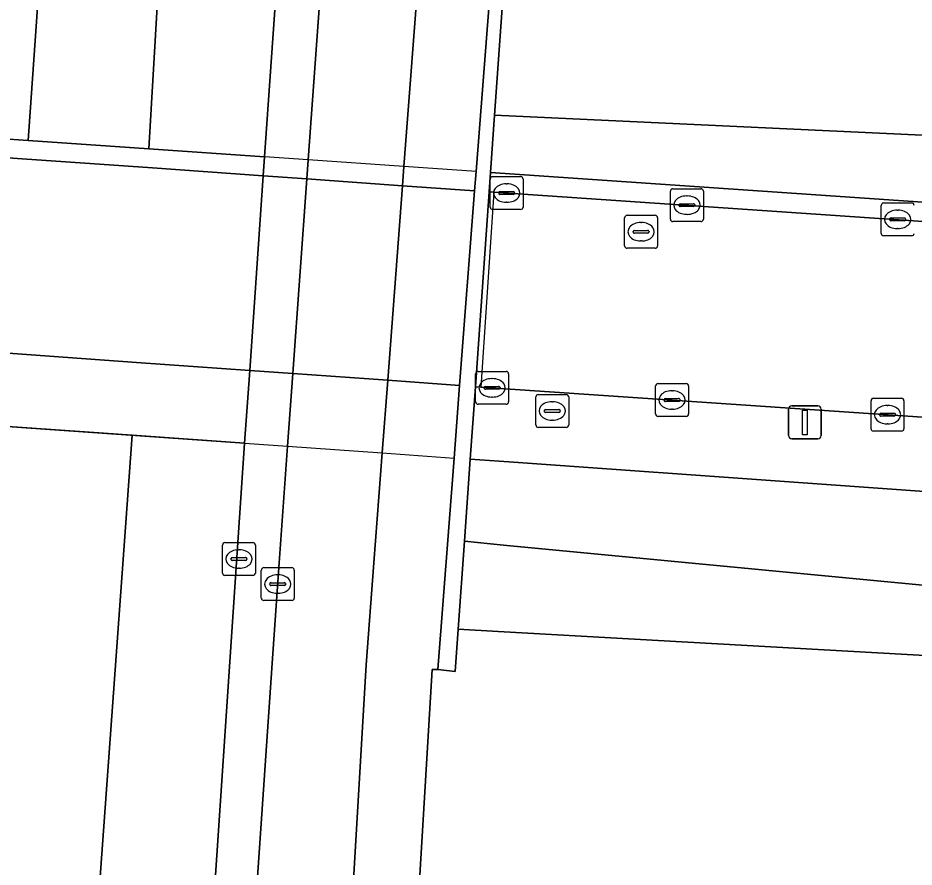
# Model space of a CAD drawing. Extents: x 161848 to 162726, y 385382 to 386521.
# Drawn here: x 161894.16 to 161921.41, y 385740.75 to 385766.58 of the extents above; entities that cross this region are included whole.
import ezdxf

# ---------------------------------------------------------------- set-up
doc = ezdxf.new("R2010")
doc.units = 0
for name, color, linetype in [('IMGEO_Berm_groen', 7, 'Continuous'), ('IMGEO_Berm_halfverhard', 7, 'Continuous'), ('IMGEO_Fietspad_gesloten', 7, 'Continuous'), ('IMGEO_Kolk', 7, 'Continuous'), ('IMGEO_Lichtmast', 7, 'Continuous'), ('IMGEO_Lijnafwatering', 7, 'Continuous'), ('IMGEO_Muur', 7, 'Continuous'), ('IMGEO_Rijbaan_lokaal_gesloten', 7, 'Continuous'), ('IMGEO_Rijbaan_regionaal_gesloten', 7, 'Continuous'), ('IMGEO_Rioolput', 7, 'Continuous'), ('IMGEO_Verkeerseiland_open', 7, 'Continuous'), ('IMGEO_Voetpad_open', 7, 'Continuous')]:
    doc.layers.add(name, color=color, linetype=linetype)

msp = doc.modelspace()

# ---------------------------------------------------------------- linework, layer by layer
at = {"layer": 'IMGEO_Berm_groen'}
for points in [[(161939.944, 385765.378), (161939.908, 385768.742), (161908.991, 385768.299), (161908.66, 385763.621), (161944.635, 385761.934), (161955.321, 385759.607), (161955.662, 385764.287)], [(161944.635, 385761.934), (161908.66, 385763.621), (161908.536, 385761.877), (161944.418, 385759.412), (161955.253, 385758.668), (161955.321, 385759.607)], [(161932.67, 385751.41), (161929.817, 385751.599), (161927.277, 385751.779), (161909.091, 385753.073), (161907.918, 385753.156), (161907.741, 385750.659), (161908.933, 385750.545), (161927.092, 385748.807), (161929.975, 385748.531), (161931.699, 385750.373)], [(161927.092, 385748.807), (161908.933, 385750.545), (161907.741, 385750.659), (161907.551, 385747.982), (161908.769, 385747.913), (161926.972, 385746.887)], [(161926.972, 385746.887), (161908.769, 385747.913), (161907.551, 385747.982), (161907.46, 385746.694), (161906.929, 385746.761), (161906.763, 385746.763), (161906.169, 385736.949), (161908.075, 385736.834), (161926.277, 385735.741), (161926.459, 385738.656), (161926.512, 385739.499)]]:
    msp.add_lwpolyline(points, close=True, dxfattribs=at)
at = {"layer": 'IMGEO_Berm_halfverhard'}
msp.add_lwpolyline([(161908.536, 385761.877), (161908.493, 385761.286), (161908.633, 385761.277), (161955.211, 385758.096), (161955.253, 385758.668), (161944.418, 385759.412)], close=True, dxfattribs=at)
at = {"layer": 'IMGEO_Fietspad_gesloten'}
for points in [[(161918.782, 385877.729), (161913.235, 385853.143), (161910.844, 385842.543), (161909.762, 385837.597), (161909.629, 385836.988), (161909.442, 385835.894), (161908.534, 385830.572), (161906.37, 385807.153), (161905.48, 385796.055), (161903.47, 385768.826), (161902.985, 385762.26), (161902.944, 385761.68), (161902.521, 385755.761), (161902.362, 385753.548), (161902.109, 385750), (161901.909, 385747.09), (161900.388, 385724.931)], [(161904.081, 385735.53), (161904.757, 385746.899), (161904.991, 385750), (161905.244, 385753.345), (161905.41, 385755.554), (161905.858, 385761.473), (161905.902, 385762.059), (161906.391, 385768.539), (161907.152, 385778.61), (161908.293, 385794.092), (161908.422, 385795.838), (161909.311, 385806.917), (161911.603, 385830.369), (161912.545, 385835.724), (161916.36, 385853.003), (161921.012, 385874.074)]]:
    msp.add_lwpolyline(points, dxfattribs=at)
msp.add_lwpolyline([(161873.526, 385757.796), (161875.102, 385757.687), (161887.057, 385756.859), (161890.79, 385756.594), (161894.014, 385756.366), (161897.767, 385756.1), (161901.212, 385755.855), (161902.521, 385755.761), (161905.41, 385755.554), (161907.595, 385755.397), (161908.051, 385761.317), (161905.858, 385761.473), (161902.944, 385761.68), (161901.625, 385761.774), (161898.114, 385762.023), (161894.431, 385762.285), (161891.197, 385762.515), (161887.457, 385762.781), (161875.504, 385763.623), (161873.933, 385763.733), (161873.809, 385761.928)], close=True, dxfattribs=at)
at = {"layer": 'IMGEO_Kolk'}
for p, q in [((161908.598, 385761.749), (161909.45, 385761.749)), ((161908.523, 385760.823), (161908.523, 385761.675)), ((161909.011, 385761.529), (161909.036, 385761.529)), ((161909.524, 385761.675), (161909.524, 385760.823)), ((161908.782, 385761.243), (161908.782, 385761.255)), ((161909.22, 385761.206), (161908.822, 385761.206)), ((161908.825, 385761.292), (161909.223, 385761.292)), ((161909.266, 385761.255), (161909.266, 385761.243)), ((161914.004, 385760.456), (161914.004, 385761.308)), ((161914.079, 385761.382), (161914.931, 385761.382)), ((161915.005, 385761.308), (161915.005, 385760.456)), ((161909.034, 385760.969), (161909.009, 385760.969)), ((161914.306, 385760.925), (161914.704, 385760.925)), ((161914.492, 385761.162), (161914.517, 385761.162)), ((161920.486, 385760.948), (161921.338, 385760.948)), ((161909.45, 385760.749), (161908.598, 385760.749)), ((161914.263, 385760.876), (161914.263, 385760.888)), ((161914.701, 385760.839), (161914.303, 385760.839)), ((161914.747, 385760.888), (161914.747, 385760.876)), ((161920.411, 385760.022), (161920.411, 385760.874)), ((161920.899, 385760.728), (161920.924, 385760.728)), ((161914.931, 385760.382), (161914.079, 385760.382)), ((161914.515, 385760.602), (161914.49, 385760.602)), ((161920.67, 385760.442), (161920.67, 385760.454)), ((161921.108, 385760.405), (161920.71, 385760.405)), ((161920.713, 385760.491), (161921.111, 385760.491)), ((161921.154, 385760.454), (161921.154, 385760.442)), ((161920.922, 385760.168), (161920.897, 385760.168)), ((161921.338, 385759.948), (161920.486, 385759.948)), ((161908.082, 385754.9), (161908.082, 385755.752)), ((161908.157, 385755.826), (161909.009, 385755.826)), ((161909.083, 385755.752), (161909.083, 385754.9)), ((161908.57, 385755.606), (161908.595, 385755.606)), ((161913.629, 385755.456), (161914.481, 385755.456)), ((161908.341, 385755.32), (161908.341, 385755.332)), ((161908.779, 385755.283), (161908.381, 385755.283)), ((161908.384, 385755.369), (161908.782, 385755.369)), ((161908.825, 385755.332), (161908.825, 385755.32)), ((161913.554, 385754.53), (161913.554, 385755.382)), ((161914.042, 385755.236), (161914.067, 385755.236)), ((161914.555, 385755.382), (161914.555, 385754.53)), ((161908.593, 385755.046), (161908.568, 385755.046)), ((161913.813, 385754.95), (161913.813, 385754.962)), ((161914.251, 385754.913), (161913.853, 385754.913)), ((161913.856, 385754.999), (161914.254, 385754.999)), ((161914.297, 385754.962), (161914.297, 385754.95)), ((161920.104, 385754.082), (161920.104, 385754.934)), ((161920.179, 385755.008), (161921.031, 385755.008)), ((161921.105, 385754.934), (161921.105, 385754.082)), ((161909.009, 385754.826), (161908.157, 385754.826)), ((161914.065, 385754.676), (161914.04, 385754.676)), ((161920.592, 385754.788), (161920.617, 385754.788)), ((161914.481, 385754.456), (161913.629, 385754.456)), ((161920.363, 385754.502), (161920.363, 385754.514)), ((161920.801, 385754.465), (161920.403, 385754.465)), ((161920.406, 385754.551), (161920.804, 385754.551)), ((161920.847, 385754.514), (161920.847, 385754.502)), ((161920.615, 385754.228), (161920.59, 385754.228)), ((161921.031, 385754.008), (161920.179, 385754.008)), ((161900.383, 385749.693), (161900.383, 385750.545)), ((161900.458, 385750.619), (161901.31, 385750.619)), ((161901.384, 385750.545), (161901.384, 385749.693)), ((161900.871, 385750.399), (161900.896, 385750.399)), ((161900.642, 385750.113), (161900.642, 385750.125)), ((161901.08, 385750.076), (161900.682, 385750.076)), ((161900.685, 385750.162), (161901.083, 385750.162)), ((161901.126, 385750.125), (161901.126, 385750.113)), ((161900.894, 385749.839), (161900.869, 385749.839)), ((161901.565, 385748.931), (161901.565, 385749.783)), ((161901.64, 385749.857), (161902.492, 385749.857)), ((161902.566, 385749.783), (161902.566, 385748.931)), ((161901.31, 385749.619), (161900.458, 385749.619)), ((161902.053, 385749.637), (161902.078, 385749.637)), ((161901.824, 385749.351), (161901.824, 385749.363)), ((161902.262, 385749.314), (161901.864, 385749.314)), ((161901.867, 385749.4), (161902.265, 385749.4)), ((161902.308, 385749.363), (161902.308, 385749.351)), ((161902.076, 385749.077), (161902.051, 385749.077)), ((161902.492, 385748.857), (161901.64, 385748.857))]:
    msp.add_line(p, q, dxfattribs=at)
for points in [[(161908.598, 385761.749), (161909.45, 385761.749)], [(161908.523, 385760.823), (161908.523, 385761.675)], [(161909.524, 385761.675), (161909.524, 385760.823)], [(161914.004, 385760.456), (161914.004, 385761.308)], [(161914.079, 385761.382), (161914.931, 385761.382)], [(161915.005, 385761.308), (161915.005, 385760.456)], [(161920.486, 385760.948), (161921.338, 385760.948)], [(161909.45, 385760.749), (161908.598, 385760.749)], [(161920.411, 385760.022), (161920.411, 385760.874)], [(161914.931, 385760.382), (161914.079, 385760.382)], [(161921.338, 385759.948), (161920.486, 385759.948)], [(161908.082, 385754.9), (161908.082, 385755.752)], [(161908.157, 385755.826), (161909.009, 385755.826)], [(161909.083, 385755.752), (161909.083, 385754.9)], [(161913.629, 385755.456), (161914.481, 385755.456)], [(161913.554, 385754.53), (161913.554, 385755.382)], [(161914.555, 385755.382), (161914.555, 385754.53)], [(161920.104, 385754.082), (161920.104, 385754.934)], [(161920.179, 385755.008), (161921.031, 385755.008)], [(161921.105, 385754.934), (161921.105, 385754.082)], [(161909.009, 385754.826), (161908.157, 385754.826)], [(161914.481, 385754.456), (161913.629, 385754.456)], [(161921.031, 385754.008), (161920.179, 385754.008)], [(161900.383, 385749.693), (161900.383, 385750.545)], [(161900.458, 385750.619), (161901.31, 385750.619)], [(161901.384, 385750.545), (161901.384, 385749.693)], [(161901.565, 385748.931), (161901.565, 385749.783)], [(161901.64, 385749.857), (161902.492, 385749.857)], [(161902.566, 385749.783), (161902.566, 385748.931)], [(161901.31, 385749.619), (161900.458, 385749.619)], [(161902.492, 385748.857), (161901.64, 385748.857)]]:
    msp.add_lwpolyline(points, dxfattribs=at)
for centre, radius, start, end in [((161908.6, 385761.673), 0.0765, 91.552, 178.448), ((161908.6, 385761.673), 0.0765, 91.552, 178.448), ((161909.448, 385761.673), 0.0765, 1.552, 88.448), ((161909.448, 385761.673), 0.0765, 1.552, 88.448), ((161908.822, 385761.252), 0.0403, 85.8775, 175.7526), ((161908.819, 385761.242), 0.0366, 178.938, 274.7102), ((161909.223, 385761.249), 0.043, 264.8664, 352.4533), ((161909.227, 385761.254), 0.0386, 1.7309, 96.639), ((161914.081, 385761.306), 0.0765, 91.552, 178.448), ((161914.081, 385761.306), 0.0765, 91.552, 178.448), ((161914.929, 385761.306), 0.0765, 1.552, 88.448), ((161914.929, 385761.306), 0.0765, 1.552, 88.448), ((161914.303, 385760.885), 0.0403, 85.8775, 175.7526), ((161914.708, 385760.887), 0.0386, 1.7309, 96.639), ((161920.488, 385760.872), 0.0765, 91.552, 178.448), ((161920.488, 385760.872), 0.0765, 91.552, 178.448), ((161921.336, 385760.872), 0.0765, 1.552, 88.448), ((161921.336, 385760.872), 0.0765, 1.552, 88.448), ((161908.6, 385760.825), 0.0765, 181.552, 268.448), ((161908.6, 385760.825), 0.0765, 181.552, 268.448), ((161909.448, 385760.825), 0.0765, 271.552, 358.448), ((161909.448, 385760.825), 0.0765, 271.552, 358.448), ((161914.3, 385760.875), 0.0366, 178.938, 274.7102), ((161914.704, 385760.882), 0.043, 264.8664, 352.4533), ((161914.081, 385760.458), 0.0765, 181.552, 268.448), ((161914.081, 385760.458), 0.0765, 181.552, 268.448), ((161914.929, 385760.458), 0.0765, 271.552, 358.448), ((161914.929, 385760.458), 0.0765, 271.552, 358.448), ((161920.71, 385760.451), 0.0403, 85.8775, 175.7526), ((161920.707, 385760.441), 0.0366, 178.938, 274.7102), ((161921.111, 385760.448), 0.043, 264.8664, 352.4533), ((161921.115, 385760.453), 0.0386, 1.7309, 96.639), ((161920.488, 385760.024), 0.0765, 181.552, 268.448), ((161920.488, 385760.024), 0.0765, 181.552, 268.448), ((161921.336, 385760.024), 0.0765, 271.552, 358.448), ((161921.336, 385760.024), 0.0765, 271.552, 358.448), ((161908.159, 385755.75), 0.0765, 91.552, 178.448), ((161908.159, 385755.75), 0.0765, 91.552, 178.448), ((161909.007, 385755.75), 0.0765, 1.552, 88.448), ((161909.007, 385755.75), 0.0765, 1.552, 88.448), ((161913.631, 385755.38), 0.0765, 91.552, 178.448), ((161913.631, 385755.38), 0.0765, 91.552, 178.448), ((161914.479, 385755.38), 0.0765, 1.552, 88.448), ((161914.479, 385755.38), 0.0765, 1.552, 88.448), ((161908.381, 385755.329), 0.0403, 85.8775, 175.7526), ((161908.378, 385755.319), 0.0366, 178.938, 274.7102), ((161908.782, 385755.326), 0.043, 264.8664, 352.4533), ((161908.786, 385755.331), 0.0386, 1.7309, 96.639), ((161908.159, 385754.902), 0.0765, 181.552, 268.448), ((161908.159, 385754.902), 0.0765, 181.552, 268.448), ((161909.007, 385754.902), 0.0765, 271.552, 358.448), ((161909.007, 385754.902), 0.0765, 271.552, 358.448), ((161913.853, 385754.959), 0.0403, 85.8775, 175.7526), ((161913.85, 385754.949), 0.0366, 178.938, 274.7102), ((161914.254, 385754.956), 0.043, 264.8664, 352.4533), ((161914.258, 385754.961), 0.0386, 1.7309, 96.639), ((161920.181, 385754.932), 0.0765, 91.552, 178.448), ((161920.181, 385754.932), 0.0765, 91.552, 178.448), ((161921.029, 385754.932), 0.0765, 1.552, 88.448), ((161921.029, 385754.932), 0.0765, 1.552, 88.448), ((161913.631, 385754.532), 0.0765, 181.552, 268.448), ((161913.631, 385754.532), 0.0765, 181.552, 268.448), ((161914.479, 385754.532), 0.0765, 271.552, 358.448), ((161914.479, 385754.532), 0.0765, 271.552, 358.448), ((161920.403, 385754.511), 0.0403, 85.8775, 175.7526), ((161920.4, 385754.501), 0.0366, 178.938, 274.7102), ((161920.804, 385754.508), 0.043, 264.8664, 352.4533), ((161920.808, 385754.513), 0.0386, 1.7309, 96.639), ((161920.181, 385754.084), 0.0765, 181.552, 268.448), ((161920.181, 385754.084), 0.0765, 181.552, 268.448), ((161921.029, 385754.084), 0.0765, 271.552, 358.448), ((161921.029, 385754.084), 0.0765, 271.552, 358.448), ((161900.46, 385750.543), 0.0765, 91.552, 178.448), ((161900.46, 385750.543), 0.0765, 91.552, 178.448), ((161901.308, 385750.543), 0.0765, 1.552, 88.448), ((161901.308, 385750.543), 0.0765, 1.552, 88.448), ((161900.682, 385750.122), 0.0403, 85.8775, 175.7526), ((161900.679, 385750.112), 0.0366, 178.938, 274.7102), ((161901.083, 385750.119), 0.043, 264.8664, 352.4533), ((161901.087, 385750.124), 0.0386, 1.7309, 96.639), ((161901.642, 385749.781), 0.0765, 91.552, 178.448), ((161901.642, 385749.781), 0.0765, 91.552, 178.448), ((161902.49, 385749.781), 0.0765, 1.552, 88.448), ((161902.49, 385749.781), 0.0765, 1.552, 88.448), ((161900.46, 385749.695), 0.0765, 181.552, 268.448), ((161900.46, 385749.695), 0.0765, 181.552, 268.448), ((161901.308, 385749.695), 0.0765, 271.552, 358.448), ((161901.308, 385749.695), 0.0765, 271.552, 358.448), ((161901.864, 385749.36), 0.0403, 85.8775, 175.7526), ((161901.861, 385749.35), 0.0366, 178.938, 274.7102), ((161902.265, 385749.357), 0.043, 264.8664, 352.4533), ((161902.269, 385749.362), 0.0386, 1.7309, 96.639), ((161901.642, 385748.933), 0.0765, 181.552, 268.448), ((161901.642, 385748.933), 0.0765, 181.552, 268.448), ((161902.49, 385748.933), 0.0765, 271.552, 358.448), ((161902.49, 385748.933), 0.0765, 271.552, 358.448)]:
    msp.add_arc(centre, radius, start, end, dxfattribs=at)
for centre, major_axis, ratio, start_param, end_param in [((161909.01, 385761.249), (-0.387, 0.002), 0.722429, 4.712389, 7.853982), ((161909.035, 385761.249), (-0.39, 0.002), 0.717154, 1.570796, 4.712389), ((161914.491, 385760.882), (-0.387, 0.002), 0.722429, 4.712389, 7.853982), ((161914.516, 385760.882), (-0.39, 0.002), 0.717154, 1.570796, 4.712389), ((161920.898, 385760.448), (-0.387, 0.002), 0.722429, 4.712389, 7.853982), ((161920.923, 385760.448), (-0.39, 0.002), 0.717154, 1.570796, 4.712389), ((161908.569, 385755.326), (-0.387, 0.002), 0.722429, 4.712389, 7.853982), ((161908.594, 385755.326), (-0.39, 0.002), 0.717154, 1.570796, 4.712389), ((161914.041, 385754.956), (-0.387, 0.002), 0.722429, 4.712389, 7.853982), ((161914.066, 385754.956), (-0.39, 0.002), 0.717154, 1.570796, 4.712389), ((161920.591, 385754.508), (-0.387, 0.002), 0.722429, 4.712389, 7.853982), ((161920.616, 385754.508), (-0.39, 0.002), 0.717154, 1.570796, 4.712389), ((161900.87, 385750.119), (-0.387, 0.002), 0.722429, 4.712389, 7.853982), ((161900.895, 385750.119), (-0.39, 0.002), 0.717154, 1.570796, 4.712389), ((161902.052, 385749.357), (-0.387, 0.002), 0.722429, 4.712389, 7.853982), ((161902.077, 385749.357), (-0.39, 0.002), 0.717154, 1.570796, 4.712389)]:
    msp.add_ellipse(centre, major_axis=major_axis, ratio=ratio, start_param=start_param, end_param=end_param, dxfattribs=at)
at = {"layer": 'IMGEO_Lichtmast'}
for p, q in [((161917.596, 385753.876), (161917.596, 385754.676)), ((161917.596, 385754.676), (161917.596, 385753.876)), ((161917.696, 385754.776), (161918.486, 385754.776)), ((161918.486, 385754.776), (161917.696, 385754.776)), ((161918.586, 385754.676), (161918.586, 385753.876)), ((161918.586, 385753.876), (161918.586, 385754.676)), ((161918.486, 385753.776), (161917.696, 385753.776)), ((161917.696, 385753.776), (161918.486, 385753.776))]:
    msp.add_line(p, q, dxfattribs=at)
msp.add_lwpolyline([(161918.016, 385754.651), (161918.166, 385754.651), (161918.166, 385753.901), (161918.016, 385753.901), (161918.016, 385754.651)], dxfattribs=at)
for centre, start, end in [((161917.696, 385754.676), 90, 180), ((161917.696, 385754.676), 90, 180), ((161918.486, 385754.676), 0, 90), ((161918.486, 385754.676), 360, 90), ((161917.696, 385753.876), 180, 270), ((161917.696, 385753.876), 180, 270), ((161918.486, 385753.876), 270, 0), ((161918.486, 385753.876), 270, 0)]:
    msp.add_arc(centre, 0.1, start, end, dxfattribs=at)
at = {"layer": 'IMGEO_Lijnafwatering'}
msp.add_lwpolyline([(161908.633, 385761.277), (161908.235, 385755.349)], dxfattribs=at)
at = {"layer": 'IMGEO_Muur'}
msp.add_lwpolyline([(161907.918, 385753.156), (161908.074, 385755.36), (161908.493, 385761.286), (161908.536, 385761.877), (161908.66, 385763.621), (161908.991, 385768.299), (161908.591, 385768.327), (161908.096, 385761.907), (161908.051, 385761.317), (161907.595, 385755.397), (161907.425, 385753.191), (161906.929, 385746.761), (161907.46, 385746.694), (161907.551, 385747.982), (161907.741, 385750.659)], close=True, dxfattribs=at)
for points in [[(161908.536, 385761.877), (161944.418, 385759.412)], [(161907.918, 385753.156), (161909.091, 385753.073)], [(161909.091, 385753.073), (161927.277, 385751.779)]]:
    msp.add_lwpolyline(points, dxfattribs=at)
at = {"layer": 'IMGEO_Rijbaan_lokaal_gesloten'}
msp.add_lwpolyline([(161987.997, 385755.849), (161975.612, 385756.703), (161957.741, 385757.923), (161955.211, 385758.096), (161908.633, 385761.277), (161908.493, 385761.286), (161908.074, 385755.36), (161908.235, 385755.349), (161969.571, 385751.183), (161975.59, 385750.7), (161987.517, 385749.4), (161999.145, 385748.133), (162007.147, 385747.527), (162007.79, 385747.389), (162010.403, 385747.157)], dxfattribs=at)
at = {"layer": 'IMGEO_Rijbaan_regionaal_gesloten'}
for points in [[(161910.537, 385997.05), (161907.136, 385997.383), (161897.442, 385853.958), (161891.235, 385763.071), (161894.471, 385762.848), (161896.507, 385791.78), (161900.748, 385853.733), (161908.023, 385958.495)], [(161913.944, 385996.717), (161910.537, 385997.05), (161908.023, 385958.495), (161900.748, 385853.733), (161896.507, 385791.78), (161894.471, 385762.848), (161898.148, 385762.594), (161898.829, 385774.203), (161902.398, 385822.88), (161903.301, 385836.47), (161904.434, 385853.538)], [(161902.465, 385773.747), (161898.829, 385774.203), (161898.148, 385762.594), (161901.665, 385762.351)], [(161901.625, 385761.774), (161901.665, 385762.351), (161898.148, 385762.594), (161894.471, 385762.848), (161891.235, 385763.071), (161887.496, 385763.329), (161887.457, 385762.781), (161887.057, 385756.859), (161886.907, 385754.638), (161890.637, 385754.375), (161893.858, 385754.148), (161897.637, 385753.881), (161901.058, 385753.64), (161901.212, 385755.855)], [(161897.637, 385753.881), (161893.858, 385754.148), (161891.109, 385715.089), (161886.367, 385646.496), (161890.2, 385646.349), (161892.195, 385678.884)], [(161895.227, 385666.799), (161897.194, 385696.099), (161901.058, 385753.64), (161897.637, 385753.881), (161892.195, 385678.884), (161890.2, 385646.349), (161893.802, 385646.195)]]:
    msp.add_lwpolyline(points, close=True, dxfattribs=at)
at = {"layer": 'IMGEO_Rioolput'}
for p, q in [((161912.612, 385759.646), (161912.612, 385760.498)), ((161912.687, 385760.572), (161913.539, 385760.572)), ((161913.1, 385760.352), (161913.125, 385760.352)), ((161913.613, 385760.498), (161913.613, 385759.646)), ((161912.871, 385760.066), (161912.871, 385760.078)), ((161912.914, 385760.115), (161913.312, 385760.115)), ((161913.355, 385760.078), (161913.355, 385760.066)), ((161913.309, 385760.029), (161912.911, 385760.029)), ((161913.539, 385759.572), (161912.687, 385759.572)), ((161913.123, 385759.792), (161913.098, 385759.792)), ((161909.91, 385754.196), (161909.91, 385755.048)), ((161909.985, 385755.122), (161910.837, 385755.122)), ((161910.398, 385754.902), (161910.423, 385754.902)), ((161910.911, 385755.048), (161910.911, 385754.196)), ((161910.169, 385754.616), (161910.169, 385754.628)), ((161910.212, 385754.665), (161910.61, 385754.665)), ((161910.653, 385754.628), (161910.653, 385754.616)), ((161910.607, 385754.579), (161910.209, 385754.579)), ((161910.837, 385754.122), (161909.985, 385754.122)), ((161910.421, 385754.342), (161910.396, 385754.342))]:
    msp.add_line(p, q, dxfattribs=at)
for points in [[(161912.612, 385759.646), (161912.612, 385760.498)], [(161912.687, 385760.572), (161913.539, 385760.572)], [(161913.613, 385760.498), (161913.613, 385759.646)], [(161913.539, 385759.572), (161912.687, 385759.572)], [(161909.91, 385754.196), (161909.91, 385755.048)], [(161909.985, 385755.122), (161910.837, 385755.122)], [(161910.911, 385755.048), (161910.911, 385754.196)], [(161910.837, 385754.122), (161909.985, 385754.122)]]:
    msp.add_lwpolyline(points, dxfattribs=at)
for centre, radius, start, end in [((161912.689, 385760.496), 0.0765, 91.552, 178.448), ((161912.689, 385760.496), 0.0765, 91.552, 178.448), ((161913.537, 385760.496), 0.0765, 1.552, 88.448), ((161913.537, 385760.496), 0.0765, 1.552, 88.448), ((161912.911, 385760.075), 0.0403, 85.8775, 175.7526), ((161913.316, 385760.077), 0.0386, 1.7309, 96.639), ((161912.908, 385760.065), 0.0366, 178.938, 274.7102), ((161913.312, 385760.072), 0.043, 264.8664, 352.4533), ((161912.689, 385759.648), 0.0765, 181.552, 268.448), ((161912.689, 385759.648), 0.0765, 181.552, 268.448), ((161913.537, 385759.648), 0.0765, 271.552, 358.448), ((161913.537, 385759.648), 0.0765, 271.552, 358.448), ((161909.987, 385755.046), 0.0765, 91.552, 178.448), ((161909.987, 385755.046), 0.0765, 91.552, 178.448), ((161910.835, 385755.046), 0.0765, 1.552, 88.448), ((161910.835, 385755.046), 0.0765, 1.552, 88.448), ((161910.209, 385754.625), 0.0403, 85.8775, 175.7526), ((161910.614, 385754.627), 0.0386, 1.7309, 96.639), ((161910.206, 385754.615), 0.0366, 178.938, 274.7102), ((161910.61, 385754.622), 0.043, 264.8664, 352.4533), ((161909.987, 385754.198), 0.0765, 181.552, 268.448), ((161909.987, 385754.198), 0.0765, 181.552, 268.448), ((161910.835, 385754.198), 0.0765, 271.552, 358.448), ((161910.835, 385754.198), 0.0765, 271.552, 358.448)]:
    msp.add_arc(centre, radius, start, end, dxfattribs=at)
for centre, major_axis, ratio, start_param, end_param in [((161913.099, 385760.072), (-0.387, 0.002), 0.722429, 4.712389, 7.853982), ((161913.124, 385760.072), (-0.39, 0.002), 0.717154, 1.570796, 4.712389), ((161910.397, 385754.622), (-0.387, 0.002), 0.722429, 4.712389, 7.853982), ((161910.422, 385754.622), (-0.39, 0.002), 0.717154, 1.570796, 4.712389)]:
    msp.add_ellipse(centre, major_axis=major_axis, ratio=ratio, start_param=start_param, end_param=end_param, dxfattribs=at)
at = {"layer": 'IMGEO_Verkeerseiland_open'}
msp.add_lwpolyline([(161903.47, 385768.826), (161905.48, 385796.055), (161906.37, 385807.153), (161908.534, 385830.572), (161909.442, 385835.894), (161906.731, 385836.162), (161906.5, 385831.681), (161904.498, 385802.687), (161902.465, 385773.747), (161901.665, 385762.351), (161901.625, 385761.774), (161901.212, 385755.855), (161901.058, 385753.64), (161897.194, 385696.099), (161899.07, 385695.975), (161899.425, 385707.384), (161900.388, 385724.931), (161901.909, 385747.09), (161902.109, 385750), (161902.362, 385753.548), (161902.521, 385755.761), (161902.944, 385761.68), (161902.985, 385762.26)], close=True, dxfattribs=at)
at = {"layer": 'IMGEO_Voetpad_open'}
for points in [[(161907.425, 385753.191), (161907.595, 385755.397), (161908.051, 385761.317), (161908.096, 385761.907), (161908.591, 385768.327), (161908.997, 385778.473), (161907.152, 385778.61), (161906.391, 385768.539), (161905.902, 385762.059), (161905.858, 385761.473), (161905.41, 385755.554), (161905.244, 385753.345), (161904.991, 385750), (161904.757, 385746.899), (161904.081, 385735.53), (161906.106, 385735.4), (161906.169, 385736.949), (161906.763, 385746.763), (161906.929, 385746.761)], [(161873.933, 385763.733), (161875.504, 385763.623), (161887.457, 385762.781), (161891.197, 385762.515), (161894.431, 385762.285), (161898.114, 385762.023), (161901.625, 385761.774), (161902.944, 385761.68), (161905.858, 385761.473), (161908.051, 385761.317), (161908.096, 385761.907), (161905.902, 385762.059), (161902.985, 385762.26), (161901.665, 385762.351), (161887.496, 385763.329), (161875.54, 385764.148), (161873.969, 385764.259)], [(161873.375, 385755.589), (161874.953, 385755.481), (161886.907, 385754.638), (161901.058, 385753.64), (161902.362, 385753.548), (161905.244, 385753.345), (161907.425, 385753.191), (161907.595, 385755.397), (161905.41, 385755.554), (161902.521, 385755.761), (161901.212, 385755.855), (161897.767, 385756.1), (161894.014, 385756.366), (161890.79, 385756.594), (161887.057, 385756.859), (161875.102, 385757.687), (161873.526, 385757.796)]]:
    msp.add_lwpolyline(points, close=True, dxfattribs=at)
msp.add_lwpolyline([(161975.59, 385750.7), (161969.571, 385751.183), (161908.235, 385755.349), (161908.074, 385755.36), (161907.918, 385753.156), (161909.091, 385753.073), (161927.277, 385751.779), (161929.817, 385751.599), (161932.67, 385751.41), (161948.11, 385750.298), (161951.103, 385750.085), (161952.267, 385750), (161953.102, 385749.939), (161975.001, 385748.466), (161998.508, 385745.939), (162006.785, 385745.288)], dxfattribs=at)

doc.saveas('drawing.dxf')
